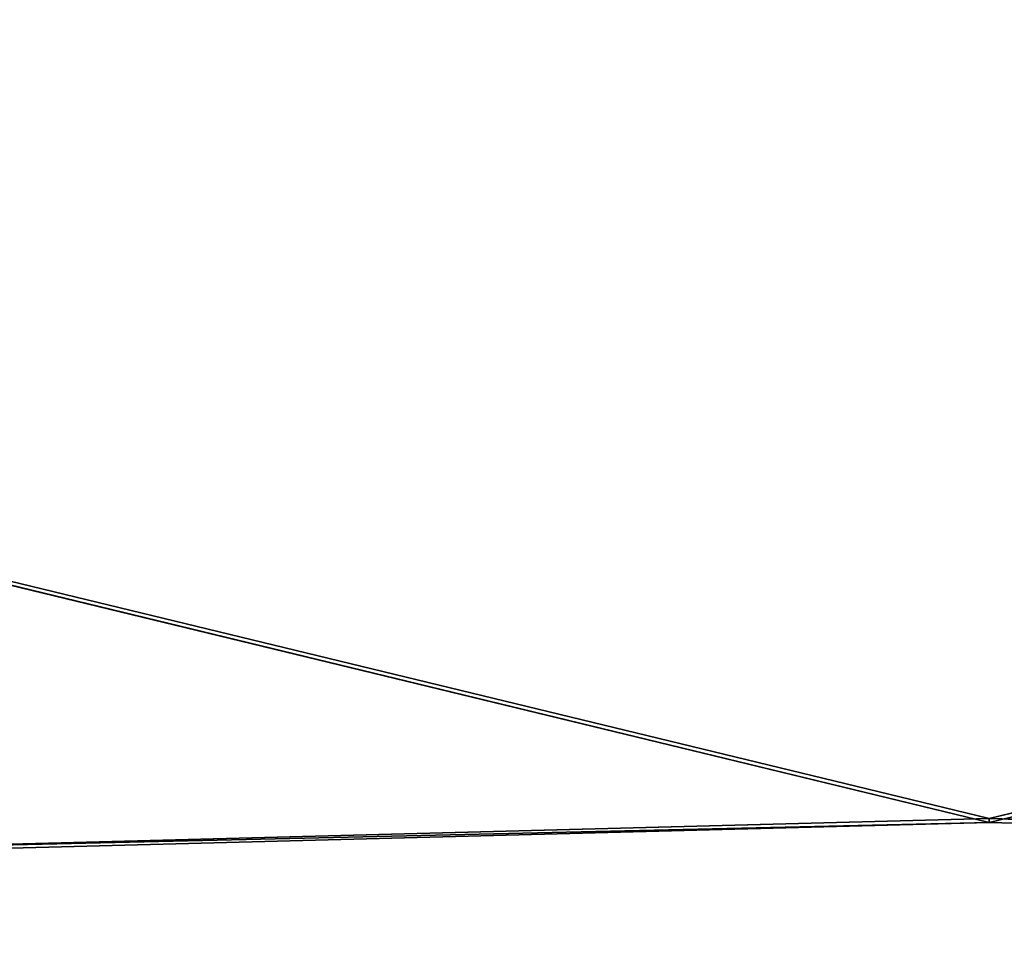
# Model space of a CAD drawing. Extents: x 0.1 to 30.7, y 2.5 to 15.3.
# Tile 601 of 656: x 13.2 to 15.5, y 11.1 to 13.2. Entities that reach past the tile are written whole.
import ezdxf

# ---------------------------------------------------------------- set-up
doc = ezdxf.new("R2010")
doc.units = 0
doc.header["$LTSCALE"] = 2.54
doc.layers.get('0').update_dxf_attribs({"color": 13, "linetype": 'CONTINUOUS'})

# ---------------------------------------------------------------- blocks, each defined once
blk = doc.blocks.new('09-002-0300-W-00-00_STL')
at = {"color": 0}
for p, q in [((15.4195, 11.3514, 14.4513), (0.8195, 14.8935, 14.7612)), ((15.4195, 11.3514, 14.4513), (0.8195, 14.8935, 14.7612)), ((15.4195, 11.3514, 14.4513), (30.0195, 14.8935, 14.7612)), ((15.4195, 11.3514, 14.4513), (30.0195, 14.8935, 14.7612)), ((15.4195, 11.3427, 14.5509), (0.8195, 14.8848, 14.8608)), ((15.4195, 11.3427, 14.5509), (0.8195, 14.8848, 14.8608)), ((15.4195, 11.3427, 14.5509), (30.0195, 14.8848, 14.8608)), ((15.4195, 11.3427, 14.5509), (30.0195, 14.8848, 14.8608)), ((15.4195, 11.3514, 14.4513), (12.669, 11.2792, 14.445)), ((15.4195, 11.3514, 14.4513), (12.669, 11.2792, 14.445)), ((12.669, 11.2705, 14.5446), (15.4195, 11.3427, 14.5509)), ((12.669, 11.2792, 14.445), (15.4195, 11.3427, 14.5509)), ((12.669, 11.2705, 14.5446), (15.4195, 11.3427, 14.5509)), ((12.669, 11.2792, 14.445), (15.4195, 11.3427, 14.5509)), ((18.17, 11.2792, 14.445), (15.4195, 11.3514, 14.4513)), ((15.4195, 11.3514, 14.4513), (15.4195, 11.3427, 14.5509)), ((15.4195, 11.3514, 14.4513), (15.4195, 11.3427, 14.5509)), ((15.4195, 11.3514, 14.4513), (18.17, 11.2705, 14.5446)), ((15.4195, 11.3514, 14.4513), (18.17, 11.2705, 14.5446)), ((18.17, 11.2792, 14.445), (15.4195, 11.3514, 14.4513)), ((15.4195, 11.3427, 14.5509), (18.17, 11.2705, 14.5446)), ((15.4195, 11.3427, 14.5509), (18.17, 11.2705, 14.5446))]:
    blk.add_line(p, q, dxfattribs=at)
mesh = blk.add_polyface(dxfattribs=at)
corners = [(30.0195, 14.8935, 14.7612), (15.4195, 11.3514, 14.4513), (0.8195, 14.8935, 14.7612)]
mesh.append_faces([[corners[k] for k in face] for face in [(0, 1, 2)]], dxfattribs={"color": 0})
mesh = blk.add_polyface(dxfattribs=at)
corners = [(15.4195, 11.3514, 14.4513), (12.669, 11.2792, 14.445), (0.8195, 14.8935, 14.7612)]
mesh.append_faces([[corners[k] for k in face] for face in [(0, 1, 2)]], dxfattribs={"color": 0})
mesh = blk.add_polyface(dxfattribs=at)
corners = [(30.0195, 14.8935, 14.7612), (18.17, 11.2792, 14.445), (15.4195, 11.3514, 14.4513)]
mesh.append_faces([[corners[k] for k in face] for face in [(0, 1, 2)]], dxfattribs={"color": 0})
mesh = blk.add_polyface(dxfattribs=at)
corners = [(15.4195, 11.3427, 14.5509), (0.8195, 14.8848, 14.8608), (12.669, 11.2705, 14.5446)]
mesh.append_faces([[corners[k] for k in face] for face in [(0, 1, 2)]], dxfattribs={"color": 0})
mesh = blk.add_polyface(dxfattribs=at)
corners = [(30.0195, 14.8848, 14.8608), (0.8195, 14.8848, 14.8608), (15.4195, 11.3427, 14.5509)]
mesh.append_faces([[corners[k] for k in face] for face in [(0, 1, 2)]], dxfattribs={"color": 0})
mesh = blk.add_polyface(dxfattribs=at)
corners = [(30.0195, 14.8848, 14.8608), (15.4195, 11.3427, 14.5509), (18.17, 11.2705, 14.5446)]
mesh.append_faces([[corners[k] for k in face] for face in [(0, 1, 2)]], dxfattribs={"color": 0})
mesh = blk.add_polyface(dxfattribs=at)
corners = [(30.0195, 2.7232, 42.6789), (0.8195, 14.0232, 42.6789), (0.8195, 2.7232, 42.6789)]
mesh.append_faces([[corners[k] for k in face] for face in [(0, 1, 2)]], dxfattribs={"color": 0})
mesh = blk.add_polyface(dxfattribs=at)
corners = [(30.0195, 14.0232, 42.6789), (0.8195, 14.0232, 42.6789), (30.0195, 2.7232, 42.6789)]
mesh.append_faces([[corners[k] for k in face] for face in [(0, 1, 2)]], dxfattribs={"color": 0})
mesh = blk.add_polyface(dxfattribs=at)
corners = [(30.0195, 14.0232, 42.5789), (0.8195, 2.7232, 42.5789), (0.8195, 14.0232, 42.5789)]
mesh.append_faces([[corners[k] for k in face] for face in [(0, 1, 2)]], dxfattribs={"color": 0})
mesh = blk.add_polyface(dxfattribs=at)
corners = [(30.0195, 2.7232, 42.5789), (0.8195, 2.7232, 42.5789), (30.0195, 14.0232, 42.5789)]
mesh.append_faces([[corners[k] for k in face] for face in [(0, 1, 2)]], dxfattribs={"color": 0})
mesh = blk.add_polyface(dxfattribs=at)
corners = [(15.4195, 11.3427, 14.5509), (12.669, 11.2792, 14.445), (15.4195, 11.3514, 14.4513)]
mesh.append_faces([[corners[k] for k in face] for face in [(0, 1, 2)]], dxfattribs={"color": 0})
mesh = blk.add_polyface(dxfattribs=at)
corners = [(15.4195, 11.3427, 14.5509), (12.669, 11.2705, 14.5446), (12.669, 11.2792, 14.445)]
mesh.append_faces([[corners[k] for k in face] for face in [(0, 1, 2)]], dxfattribs={"color": 0})
mesh = blk.add_polyface(dxfattribs=at)
corners = [(15.4195, 11.3427, 14.5509), (15.4195, 11.3514, 14.4513), (18.17, 11.2705, 14.5446)]
mesh.append_faces([[corners[k] for k in face] for face in [(0, 1, 2)]], dxfattribs={"color": 0})
mesh = blk.add_polyface(dxfattribs=at)
corners = [(18.17, 11.2705, 14.5446), (15.4195, 11.3514, 14.4513), (18.17, 11.2792, 14.445)]
mesh.append_faces([[corners[k] for k in face] for face in [(0, 1, 2)]], dxfattribs={"color": 0})

msp = doc.modelspace()

# ---------------------------------------------------------------- block references
at = {"color": 0}
msp.add_blockref('09-002-0300-W-00-00_STL', (0, 0), dxfattribs=at)

doc.saveas('drawing.dxf')
